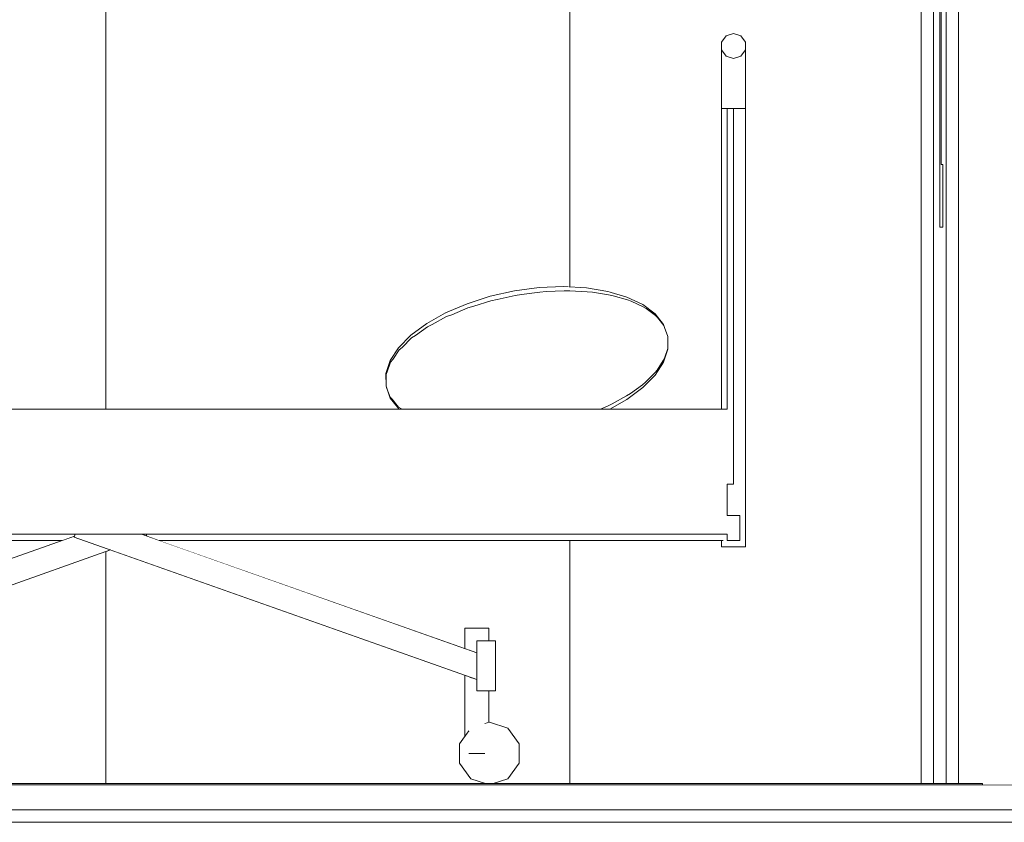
# Model space of a CAD drawing. Header units: millimetres. Extents: x -30280 to 309309, y -17460 to 4378.
# Tile 685 of 1056: x 231622 to 233195, y -13520 to -12238. Entities that reach past the tile are written whole.
import ezdxf

# ---------------------------------------------------------------- set-up
doc = ezdxf.new("R2010")
doc.units = ezdxf.units.MM
doc.header["$MEASUREMENT"] = 0
doc.linetypes.add('Wipeout_Contour', pattern=[1000, 0, -1000])
for name, color, linetype in [('10_ESTR_Fotjats', 7, 'Continuous'), ('Nuevo_08_E_Envans secs', 7, 'Continuous'), ('Nuevo_09_EI_Mobiliari general', 7, 'Continuous'), ('Nuevo_14_PAV_Soft Light Grey 0554', 7, 'Continuous'), ('Nuevo_Puertas Archicad', 7, 'Continuous')]:
    doc.layers.add(name, color=color, linetype=linetype)
for name, color, linetype, lineweight in [('10_ESTR_Fotjats_Pluma_Nº__1', 7, 'Continuous', 5), ('Nuevo_09_EI_Mobiliari general_Pluma_Nº__24', 252, 'Continuous', 5), ('Nuevo_14_PAV_Soft Light Grey 0554_Pluma_Nº__29', 7, 'Continuous', 20), ('Nuevo_Puertas Archicad_Pluma_Nº__1', 7, 'Continuous', 5), ('Nuevo_Puertas Archicad_Pluma_Nº__47', 7, 'Continuous', 20)]:
    doc.layers.add(name, color=color, linetype=linetype, lineweight=lineweight)
doc.layers.add('Nuevo_09_EI_Mobiliari general_Pluma_Nº__82', color=7, linetype='Continuous', lineweight=5, true_color=0xaaaaaa)
doc.layers.add('Nuevo_Puertas Archicad_Pluma_Nº__3', color=7, linetype='Continuous', lineweight=5, true_color=0xa4a4a4)

# ---------------------------------------------------------------- blocks, each defined once
blk = doc.blocks.new('Elem Sección_485_6', base_point=(235890.6, -13460))
at = {"layer": '10_ESTR_Fotjats_Pluma_Nº__1', "color": 7, "linetype": 'Continuous', "lineweight": 5}
for p, q in [((233229.7, -13460), (233159.7, -13460)), ((260735.6, -13500), (227981.8, -13500)), ((260735.6, -13520), (227981.8, -13520))]:
    blk.add_line(p, q, dxfattribs=at)
blk = doc.blocks.new('Elem Sección_525_6', base_point=(235890.6, -13460))
at = {"color": 254, "linetype": 'Wipeout_Contour', "lineweight": 0, "ltscale": 4419427.866731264}
blk.add_wipeout([(231759.1, -12860), (232227.8, -12860), (232227.2, -12859.6), (232213.7, -12842.4), (232206.9, -12823.5), (232206.8, -12803.3), (232213.7, -12782.6), (232227.1, -12761.9), (232246.8, -12741.8), (232272.1, -12723.1), (232302.2, -12706.1), (232336.3, -12691.6), (232373.4, -12679.8), (232412.1, -12671.2), (232451.5, -12666), (232490.3, -12664.4), (232500.8, -12665), (232500.8, -11360), (231759.1, -11360)], dxfattribs=at).dxf.layer = 'Nuevo_Puertas Archicad'
at = {"color": 254, "linetype": 'Wipeout_Contour', "lineweight": 0, "ltscale": 2092752.443030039}
blk.add_wipeout([(231767, -13085), (231759.1, -13087.8), (231759.1, -13458), (232365.8, -13458), (232342.6, -13450.4), (232324.4, -13425.4), (232324.4, -13394.5), (232333, -13382.8), (232333, -13285.1)], dxfattribs=at).dxf.layer = 'Nuevo_Puertas Archicad'
at = {"layer": 'Nuevo_Puertas Archicad_Pluma_Nº__1', "color": 7, "linetype": 'Continuous', "lineweight": 5}
for p, q in [((231759.1, -12860), (231759.1, -11360)), ((231759.1, -13458), (231759.1, -13087.8))]:
    blk.add_line(p, q, dxfattribs=at)
at = {"layer": 'Nuevo_Puertas Archicad_Pluma_Nº__47', "color": 7, "linetype": 'Continuous', "lineweight": 20}
blk.add_line((232500.8, -11360), (232500.8, -12665), dxfattribs=at)
at = {"color": 254, "linetype": 'Wipeout_Contour', "lineweight": 0, "ltscale": 3956616.660604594}
blk.add_wipeout([(231844.6, -13070), (232333, -13242.6), (232333, -13210), (232371, -13210), (232371, -13230), (232382, -13230), (232382, -13310), (232371, -13310), (232371, -13360.3), (232372, -13360), (232401.4, -13369.5), (232419.5, -13394.5), (232419.5, -13425.4), (232401.4, -13450.4), (232378.2, -13458), (232500.8, -13458), (232500.8, -13070)], dxfattribs=at).dxf.layer = 'Nuevo_Puertas Archicad'
at = {"layer": 'Nuevo_Puertas Archicad_Pluma_Nº__47', "color": 7, "linetype": 'Continuous', "lineweight": 20}
blk.add_line((232500.8, -13070), (232500.8, -13458), dxfattribs=at)
blk = doc.blocks.new('Elem Sección_554_6', base_point=(235890.6, -13460))
at = {"color": 254, "linetype": 'Wipeout_Contour', "lineweight": 0, "ltscale": 1868438.908669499}
blk.add_wipeout([(233229.7, -13458), (233255.7, -13458), (233255.7, -11360), (233133.7, -11360), (233133.7, -13458), (233159.7, -13458), (233159.7, -13460), (233229.7, -13460)], dxfattribs=at).dxf.layer = 'Nuevo_08_E_Envans secs'
at = {"color": 254, "linetype": 'Wipeout_Contour', "lineweight": 0, "ltscale": 933828.198336}
blk.add_wipeout([(233121.7, -13458), (233127.7, -13458), (233127.7, -11360), (233121.7, -11360)], dxfattribs=at).dxf.layer = 'Nuevo_08_E_Envans secs'
at = {"color": 254, "linetype": 'Wipeout_Contour', "lineweight": 0, "ltscale": 933852.164169}
blk.add_wipeout([(233127.7, -13458), (233133.7, -13458), (233133.7, -11360), (233127.7, -11360)], dxfattribs=at).dxf.layer = 'Nuevo_08_E_Envans secs'
blk = doc.blocks.new('Elem Sección_556_6', base_point=(235890.6, -13460))
at = {"layer": 'Nuevo_09_EI_Mobiliari general_Pluma_Nº__24', "color": 252, "linetype": 'Continuous', "lineweight": 5}
for p, q in [((232750.2, -12263.8), (232743, -12273.8)), ((232762, -12260), (232750.2, -12263.8)), ((232762, -12260), (232773.8, -12263.8)), ((232773.8, -12263.8), (232781, -12273.8)), ((232382, -13230), (232382, -13310))]:
    blk.add_line(p, q, dxfattribs=at)
at = {"color": 254, "linetype": 'Wipeout_Contour', "lineweight": 0, "ltscale": 932286.447292}
blk.add_wipeout([(232743, -12286.2), (232743, -12313.6), (232750.2, -12320.7), (232750.2, -12296.2)], dxfattribs=at).dxf.layer = 'Nuevo_09_EI_Mobiliari general'
at = {"color": 254, "linetype": 'Wipeout_Contour', "lineweight": 0, "ltscale": 932372.636748}
blk.add_wipeout([(232773.8, -12296.2), (232762, -12300), (232762, -12323.4), (232773.8, -12320.7)], dxfattribs=at).dxf.layer = 'Nuevo_09_EI_Mobiliari general'
at = {"color": 254, "linetype": 'Wipeout_Contour', "lineweight": 0, "ltscale": 4889604.889399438}
blk.add_wipeout([(232657.1, -12744.1), (232206.9, -12823.5), (232208.4, -12827), (232213.5, -12841.2), (232216.7, -12844.3), (232226.8, -12857.1), (232231.6, -12859.8), (232231.9, -12860), (232549.5, -12860), (232560.7, -12855.2), (232568.4, -12851.6), (232590.9, -12839), (232597.5, -12835.1), (232616.4, -12821.1), (232621.6, -12817.1), (232636.3, -12802.1), (232639.9, -12798), (232649.9, -12782.5), (232651.8, -12778.5), (232656.9, -12763), (232657.1, -12759.1)], dxfattribs=at).dxf.layer = 'Nuevo_09_EI_Mobiliari general'
at = {"color": 254, "linetype": 'Wipeout_Contour', "lineweight": 0, "ltscale": 932480.124876}
blk.add_wipeout([(232752, -13030), (232762, -13030), (232762, -12980), (232752, -12980)], dxfattribs=at).dxf.layer = 'Nuevo_09_EI_Mobiliari general'
at = {"color": 254, "linetype": 'Wipeout_Contour', "lineweight": 0, "ltscale": 1158467.981719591}
blk.add_wipeout([(231710.2, -13060), (230758.2, -13060), (230758.2, -13070), (231689.4, -13070), (231709.2, -13063)], dxfattribs=at).dxf.layer = 'Nuevo_09_EI_Mobiliari general'
at = {"color": 254, "linetype": 'Wipeout_Contour', "lineweight": 0, "ltscale": 1162821.367073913}
blk.add_wipeout([(231823.7, -13060), (231824.8, -13063), (231844.6, -13070), (232745.7, -13070), (232745.7, -13060)], dxfattribs=at).dxf.layer = 'Nuevo_09_EI_Mobiliari general'
at = {"color": 254, "linetype": 'Wipeout_Contour', "lineweight": 0, "ltscale": 930972.557717}
blk.add_wipeout([(232371, -13210), (232363.8, -13210), (232363.8, -13230), (232371, -13230)], dxfattribs=at).dxf.layer = 'Nuevo_09_EI_Mobiliari general'
at = {"color": 254, "linetype": 'Wipeout_Contour', "lineweight": 0, "ltscale": 1396502.200429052}
blk.add_wipeout([(232363.8, -13410), (232364.6, -13410), (232364.6, -13362.4), (232371, -13360.3), (232371, -13310), (232363.8, -13310)], dxfattribs=at).dxf.layer = 'Nuevo_09_EI_Mobiliari general'
at = {"layer": 'Nuevo_09_EI_Mobiliari general_Pluma_Nº__24', "color": 252, "linetype": 'Continuous', "lineweight": 5}
for p, q in [((232743, -12273.8), (232743, -12286.2)), ((232752, -12980), (232752, -13030))]:
    blk.add_line(p, q, dxfattribs=at)
at = {"color": 254, "linetype": 'Wipeout_Contour', "lineweight": 0, "ltscale": 932295.850059}
blk.add_wipeout([(232743, -12380), (232750.2, -12380), (232750.2, -12320.7), (232743, -12313.6)], dxfattribs=at).dxf.layer = 'Nuevo_09_EI_Mobiliari general'
at = {"color": 254, "linetype": 'Wipeout_Contour', "lineweight": 0, "ltscale": 932381.308883}
blk.add_wipeout([(232762, -12380), (232773.8, -12380), (232773.8, -12320.7), (232762, -12323.4)], dxfattribs=at).dxf.layer = 'Nuevo_09_EI_Mobiliari general'
at = {"color": 254, "linetype": 'Wipeout_Contour', "lineweight": 0, "ltscale": 8612316.736411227}
blk.add_wipeout([(232206.9, -12823.5), (232657.1, -12744.1), (232652, -12729.9), (232650.5, -12726.4), (232640.4, -12713.6), (232637.2, -12710.4), (232622.5, -12699.3), (232617.7, -12696.7), (232598.8, -12687.7), (232592.5, -12685.6), (232570, -12678.9), (232562.5, -12677.5), (232537, -12673.3), (232528.5, -12672.6), (232500.8, -12671.1), (232491.5, -12671.1), (232462.6, -12672.3), (232452.8, -12673.1), (232423.4, -12676.9), (232413.4, -12678.4), (232384.5, -12684.8), (232374.6, -12686.9), (232347, -12695.6), (232337.5, -12698.3), (232312.1, -12709.2), (232303.3, -12712.3), (232280.8, -12725), (232273, -12728.5), (232254.2, -12742.5), (232247.6, -12746.4), (232232.9, -12761.4), (232227.7, -12765.4), (232217.7, -12780.9), (232214.1, -12785), (232209, -12800.5), (232207.1, -12804.6), (232207.1, -12819.6)], dxfattribs=at).dxf.layer = 'Nuevo_09_EI_Mobiliari general'
at = {"color": 254, "linetype": 'Wipeout_Contour', "lineweight": 0, "ltscale": 698736.89095}
blk.add_wipeout([(232549.5, -12860), (232561.5, -12860), (232560.7, -12855.2)], dxfattribs=at).dxf.layer = 'Nuevo_09_EI_Mobiliari general'
at = {"color": 254, "linetype": 'Wipeout_Contour', "lineweight": 0, "ltscale": 1159414.697491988}
blk.add_wipeout([(231182, -13291.8), (231767, -13085), (231708.7, -13064.4), (231709.2, -13063), (231182, -13249.4)], dxfattribs=at).dxf.layer = 'Nuevo_09_EI_Mobiliari general'
at = {"color": 254, "linetype": 'Wipeout_Contour', "lineweight": 0, "ltscale": 696567.384788}
blk.add_wipeout([(231823.7, -13060), (231816.3, -13060), (231824.8, -13063)], dxfattribs=at).dxf.layer = 'Nuevo_09_EI_Mobiliari general'
at = {"color": 254, "linetype": 'Wipeout_Contour', "lineweight": 0, "ltscale": 1398729.201167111}
blk.add_wipeout([(232752, -13060), (232750.2, -13060), (232750.2, -13080), (232762, -13080), (232762, -13070), (232752, -13070)], dxfattribs=at).dxf.layer = 'Nuevo_09_EI_Mobiliari general'
at = {"color": 254, "linetype": 'Wipeout_Contour', "lineweight": 0, "ltscale": 930966.575034}
blk.add_wipeout([(232352, -13410), (232363.8, -13410), (232363.8, -13310), (232352, -13310)], dxfattribs=at).dxf.layer = 'Nuevo_09_EI_Mobiliari general'
at = {"layer": 'Nuevo_09_EI_Mobiliari general_Pluma_Nº__82', "color": 253, "linetype": 'Continuous', "lineweight": 5, "true_color": 0xaaaaaa}
blk.add_line((230758.2, -13070), (231689.4, -13070), dxfattribs=at)
at = {"color": 254, "linetype": 'Wipeout_Contour', "lineweight": 0, "ltscale": 932325.679535}
blk.add_wipeout([(232750.2, -12296.2), (232750.2, -12320.7), (232762, -12323.4), (232762, -12300)], dxfattribs=at).dxf.layer = 'Nuevo_09_EI_Mobiliari general'
at = {"color": 254, "linetype": 'Wipeout_Contour', "lineweight": 0, "ltscale": 932409.383018}
blk.add_wipeout([(232781, -12286.2), (232773.8, -12296.2), (232773.8, -12320.7), (232781, -12313.6)], dxfattribs=at).dxf.layer = 'Nuevo_09_EI_Mobiliari general'
at = {"color": 254, "linetype": 'Wipeout_Contour', "lineweight": 0, "ltscale": 930259.784575}
blk.add_wipeout([(232206.9, -12823.5), (232213.7, -12842.4), (232213.5, -12841.2), (232208.4, -12827)], dxfattribs=at).dxf.layer = 'Nuevo_09_EI_Mobiliari general'
at = {"color": 254, "linetype": 'Wipeout_Contour', "lineweight": 0, "ltscale": 1164652.496823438}
blk.add_wipeout([(232562.7, -12860), (232564.3, -12860), (232591.9, -12844.5), (232590.9, -12839), (232568.4, -12851.6)], dxfattribs=at).dxf.layer = 'Nuevo_09_EI_Mobiliari general'
at = {"color": 254, "linetype": 'Wipeout_Contour', "lineweight": 0, "ltscale": 1161800.218024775}
blk.add_wipeout([(231710.2, -13060), (231708.7, -13064.4), (232352, -13291.8), (232352, -13249.4), (231816.3, -13060)], dxfattribs=at).dxf.layer = 'Nuevo_09_EI_Mobiliari general'
at = {"color": 254, "linetype": 'Wipeout_Contour', "lineweight": 0, "ltscale": 1398678.281903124}
blk.add_wipeout([(232745.7, -13070), (232743, -13070), (232743, -13080), (232750.2, -13080), (232750.2, -13060), (232745.7, -13060)], dxfattribs=at).dxf.layer = 'Nuevo_09_EI_Mobiliari general'
at = {"layer": 'Nuevo_09_EI_Mobiliari general_Pluma_Nº__24', "color": 252, "linetype": 'Continuous', "lineweight": 5}
for p, q in [((232781, -12273.8), (232781, -12286.2)), ((232743, -12286.2), (232750.2, -12296.2)), ((232750.2, -12296.2), (232762, -12300)), ((232773.8, -12296.2), (232762, -12300)), ((232781, -12286.2), (232773.8, -12296.2)), ((232752, -13060), (230752, -13060)), ((232752, -13060), (232752, -13070))]:
    blk.add_line(p, q, dxfattribs=at)
at = {"layer": 'Nuevo_09_EI_Mobiliari general_Pluma_Nº__82', "color": 253, "linetype": 'Continuous', "lineweight": 5, "true_color": 0xaaaaaa}
for p, q in [((231182, -13249.4), (231709.2, -13063)), ((231710.2, -13060), (231708.7, -13064.4)), ((231824.8, -13063), (231823.7, -13060)), ((231844.6, -13070), (232745.7, -13070)), ((232743, -13070), (232743, -13080)), ((231182, -13291.8), (231767, -13085)), ((232743, -13080), (232750.2, -13080))]:
    blk.add_line(p, q, dxfattribs=at)
at = {"color": 254, "linetype": 'Wipeout_Contour', "lineweight": 0, "ltscale": 932418.784529}
blk.add_wipeout([(232773.8, -12380), (232781, -12380), (232781, -12313.6), (232773.8, -12320.7)], dxfattribs=at).dxf.layer = 'Nuevo_09_EI_Mobiliari general'
at = {"color": 254, "linetype": 'Wipeout_Contour', "lineweight": 0, "ltscale": 932334.352117}
blk.add_wipeout([(232750.2, -12380), (232762, -12380), (232762, -12323.4), (232750.2, -12320.7)], dxfattribs=at).dxf.layer = 'Nuevo_09_EI_Mobiliari general'
at = {"color": 254, "linetype": 'Wipeout_Contour', "lineweight": 0, "ltscale": 930240.708656}
blk.add_wipeout([(232206.9, -12823.5), (232207.1, -12819.6), (232207.1, -12804.6), (232206.8, -12803.3)], dxfattribs=at).dxf.layer = 'Nuevo_09_EI_Mobiliari general'
at = {"color": 254, "linetype": 'Wipeout_Contour', "lineweight": 0, "ltscale": 931837.47345}
blk.add_wipeout([(232591.9, -12844.5), (232617.2, -12825.7), (232616.4, -12821.1), (232597.5, -12835.1)], dxfattribs=at).dxf.layer = 'Nuevo_09_EI_Mobiliari general'
at = {"color": 254, "linetype": 'Wipeout_Contour', "lineweight": 0, "ltscale": 930305.532423}
blk.add_wipeout([(232213.7, -12842.4), (232227.2, -12859.6), (232226.8, -12857.1), (232216.7, -12844.3)], dxfattribs=at).dxf.layer = 'Nuevo_09_EI_Mobiliari general'
at = {"color": 254, "linetype": 'Wipeout_Contour', "lineweight": 0, "ltscale": 931674.393161}
blk.add_wipeout([(232561.5, -12860), (232562.7, -12860), (232568.4, -12851.6), (232560.7, -12855.2)], dxfattribs=at).dxf.layer = 'Nuevo_09_EI_Mobiliari general'
at = {"color": 254, "linetype": 'Wipeout_Contour', "lineweight": 0, "ltscale": 930934.576879}
blk.add_wipeout([(232363.8, -13210), (232352, -13210), (232352, -13230), (232363.8, -13230)], dxfattribs=at).dxf.layer = 'Nuevo_09_EI_Mobiliari general'
at = {"color": 254, "linetype": 'Wipeout_Contour', "lineweight": 0, "ltscale": 930917.316259}
blk.add_wipeout([(232340.2, -13410), (232352, -13410), (232352, -13291.8), (232340.2, -13287.6)], dxfattribs=at).dxf.layer = 'Nuevo_09_EI_Mobiliari general'
at = {"layer": 'Nuevo_09_EI_Mobiliari general_Pluma_Nº__24', "color": 252, "linetype": 'Continuous', "lineweight": 5}
blk.add_line((232382, -13310), (232352, -13310), dxfattribs=at)
at = {"layer": 'Nuevo_09_EI_Mobiliari general_Pluma_Nº__82', "color": 253, "linetype": 'Continuous', "lineweight": 5, "true_color": 0xaaaaaa}
for p, q in [((232743, -12286.2), (232743, -12313.6)), ((232781, -12286.2), (232781, -12313.6)), ((232206.9, -12823.5), (232207.1, -12819.6)), ((232206.9, -12823.5), (232208.4, -12827)), ((232371, -13210), (232363.8, -13210)), ((232371, -13230), (232371, -13210))]:
    blk.add_line(p, q, dxfattribs=at)
at = {"color": 254, "linetype": 'Wipeout_Contour', "lineweight": 0, "ltscale": 932372.491926}
blk.add_wipeout([(232750.2, -12860), (232752, -12860), (232752, -12380), (232750.2, -12380)], dxfattribs=at).dxf.layer = 'Nuevo_09_EI_Mobiliari general'
at = {"color": 254, "linetype": 'Wipeout_Contour', "lineweight": 0, "ltscale": 1864994.415493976}
blk.add_wipeout([(232773.8, -12380), (232762, -12380), (232762, -13030), (232772, -13030), (232772, -13070), (232762, -13070), (232762, -13080), (232773.8, -13080)], dxfattribs=at).dxf.layer = 'Nuevo_09_EI_Mobiliari general'
at = {"color": 254, "linetype": 'Wipeout_Contour', "lineweight": 0, "ltscale": 930251.841384}
blk.add_wipeout([(232206.8, -12803.3), (232209, -12800.5), (232214.1, -12785), (232213.7, -12782.6)], dxfattribs=at).dxf.layer = 'Nuevo_09_EI_Mobiliari general'
at = {"color": 254, "linetype": 'Wipeout_Contour', "lineweight": 0, "ltscale": 931922.044613}
blk.add_wipeout([(232617.2, -12825.7), (232636.9, -12805.7), (232636.3, -12802.1), (232621.6, -12817.1)], dxfattribs=at).dxf.layer = 'Nuevo_09_EI_Mobiliari general'
at = {"color": 254, "linetype": 'Wipeout_Contour', "lineweight": 0, "ltscale": 698843.063606}
blk.add_wipeout([(232591.9, -12844.5), (232597.5, -12835.1), (232590.9, -12839)], dxfattribs=at).dxf.layer = 'Nuevo_09_EI_Mobiliari general'
at = {"color": 254, "linetype": 'Wipeout_Contour', "lineweight": 0, "ltscale": 697708.991096}
blk.add_wipeout([(232213.7, -12842.4), (232216.7, -12844.3), (232213.5, -12841.2)], dxfattribs=at).dxf.layer = 'Nuevo_09_EI_Mobiliari general'
at = {"color": 254, "linetype": 'Wipeout_Contour', "lineweight": 0, "ltscale": 930341.604903}
blk.add_wipeout([(232227.2, -12859.6), (232227.8, -12860), (232231.9, -12860), (232231.6, -12859.8)], dxfattribs=at).dxf.layer = 'Nuevo_09_EI_Mobiliari general'
at = {"color": 254, "linetype": 'Wipeout_Contour', "lineweight": 0, "ltscale": 930889.593973}
blk.add_wipeout([(232352, -13210), (232340.2, -13210), (232340.2, -13245.2), (232352, -13249.4)], dxfattribs=at).dxf.layer = 'Nuevo_09_EI_Mobiliari general'
at = {"color": 254, "linetype": 'Wipeout_Contour', "lineweight": 0, "ltscale": 1396326.686870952}
blk.add_wipeout([(232333, -13382.8), (232339.4, -13374), (232339.4, -13410), (232340.2, -13410), (232340.2, -13287.6), (232333, -13285.1)], dxfattribs=at).dxf.layer = 'Nuevo_09_EI_Mobiliari general'
at = {"layer": 'Nuevo_09_EI_Mobiliari general_Pluma_Nº__24', "color": 252, "linetype": 'Continuous', "lineweight": 5}
for p, q in [((232762, -12380), (232762, -12980)), ((232762, -12980), (232752, -12980)), ((232352, -13230), (232352, -13310)), ((232382, -13230), (232352, -13230))]:
    blk.add_line(p, q, dxfattribs=at)
at = {"layer": 'Nuevo_09_EI_Mobiliari general_Pluma_Nº__24', "color": 252, "linetype": 'Continuous', "lineweight": 5, "flags": 128}
blk.add_lwpolyline([(232206.9, -12823.5), (232208.4, -12827), (232213.5, -12841.2)], dxfattribs=at)
at = {"layer": 'Nuevo_09_EI_Mobiliari general_Pluma_Nº__82', "color": 253, "linetype": 'Continuous', "lineweight": 5, "true_color": 0xaaaaaa}
for p, q in [((232206.9, -12823.5), (232213.7, -12842.4)), ((232564.3, -12860), (232591.9, -12844.5)), ((232750.2, -13080), (232762, -13080)), ((232363.8, -13210), (232352, -13210))]:
    blk.add_line(p, q, dxfattribs=at)
at = {"color": 254, "linetype": 'Wipeout_Contour', "lineweight": 0, "ltscale": 932354.476101}
blk.add_wipeout([(232750.2, -12380), (232743, -12380), (232743, -12860), (232750.2, -12860)], dxfattribs=at).dxf.layer = 'Nuevo_09_EI_Mobiliari general'
at = {"color": 254, "linetype": 'Wipeout_Contour', "lineweight": 0, "ltscale": 932501.881039}
blk.add_wipeout([(232773.8, -12380), (232773.8, -13080), (232781, -13080), (232781, -12380)], dxfattribs=at).dxf.layer = 'Nuevo_09_EI_Mobiliari general'
at = {"color": 254, "linetype": 'Wipeout_Contour', "lineweight": 0, "ltscale": 930289.956782}
blk.add_wipeout([(232213.7, -12782.6), (232217.7, -12780.9), (232227.7, -12765.4), (232227.1, -12761.9)], dxfattribs=at).dxf.layer = 'Nuevo_09_EI_Mobiliari general'
at = {"color": 254, "linetype": 'Wipeout_Contour', "lineweight": 0, "ltscale": 931982.64547}
blk.add_wipeout([(232636.9, -12805.7), (232650.3, -12785), (232649.9, -12782.5), (232639.9, -12798)], dxfattribs=at).dxf.layer = 'Nuevo_09_EI_Mobiliari general'
at = {"color": 254, "linetype": 'Wipeout_Contour', "lineweight": 0, "ltscale": 697681.338698}
blk.add_wipeout([(232206.8, -12803.3), (232207.1, -12804.6), (232209, -12800.5)], dxfattribs=at).dxf.layer = 'Nuevo_09_EI_Mobiliari general'
at = {"color": 254, "linetype": 'Wipeout_Contour', "lineweight": 0, "ltscale": 698914.740264}
blk.add_wipeout([(232617.2, -12825.7), (232621.6, -12817.1), (232616.4, -12821.1)], dxfattribs=at).dxf.layer = 'Nuevo_09_EI_Mobiliari general'
at = {"color": 254, "linetype": 'Wipeout_Contour', "lineweight": 0, "ltscale": 697753.282947}
blk.add_wipeout([(232227.2, -12859.6), (232231.6, -12859.8), (232226.8, -12857.1)], dxfattribs=at).dxf.layer = 'Nuevo_09_EI_Mobiliari general'
at = {"color": 254, "linetype": 'Wipeout_Contour', "lineweight": 0, "ltscale": 930851.232295}
blk.add_wipeout([(232340.2, -13210), (232333, -13210), (232333, -13242.6), (232340.2, -13245.2)], dxfattribs=at).dxf.layer = 'Nuevo_09_EI_Mobiliari general'
at = {"color": 254, "linetype": 'Wipeout_Contour', "lineweight": 0, "ltscale": 3258570.790036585}
blk.add_wipeout([(232324.4, -13425.4), (232342.6, -13450.4), (232365.8, -13458), (232378.2, -13458), (232401.4, -13450.4), (232419.5, -13425.4), (232419.5, -13394.5), (232401.4, -13369.5), (232372, -13360), (232364.6, -13362.4), (232364.6, -13410), (232339.4, -13410), (232339.4, -13374), (232324.4, -13394.5)], dxfattribs=at).dxf.layer = 'Nuevo_09_EI_Mobiliari general'
at = {"layer": 'Nuevo_09_EI_Mobiliari general_Pluma_Nº__24', "color": 252, "linetype": 'Continuous', "lineweight": 5}
for p, q in [((232752, -12380), (232752, -12860)), ((232762, -12380), (232752, -12380)), ((232752, -12860), (230752, -12860)), ((232772, -13030), (232752, -13030)), ((232772, -13030), (232772, -13070)), ((232772, -13070), (232752, -13070))]:
    blk.add_line(p, q, dxfattribs=at)
at = {"layer": 'Nuevo_09_EI_Mobiliari general_Pluma_Nº__24', "color": 252, "linetype": 'Continuous', "lineweight": 5, "flags": 128}
for points in [[(232207.1, -12804.6), (232207.1, -12819.6), (232206.9, -12823.5)], [(232213.5, -12841.2), (232216.7, -12844.3), (232226.8, -12857.1), (232231.6, -12859.8), (232231.9, -12860)]]:
    blk.add_lwpolyline(points, dxfattribs=at)
at = {"layer": 'Nuevo_09_EI_Mobiliari general_Pluma_Nº__82', "color": 253, "linetype": 'Continuous', "lineweight": 5, "true_color": 0xaaaaaa}
for p, q in [((232743, -12313.6), (232743, -12380)), ((232781, -12313.6), (232781, -12380)), ((232743, -12380), (232750.2, -12380)), ((232743, -12380), (232743, -12860)), ((232750.2, -12380), (232752, -12380)), ((232762, -12380), (232773.8, -12380)), ((232773.8, -12380), (232781, -12380)), ((232781, -12380), (232781, -13080)), ((232206.9, -12823.5), (232206.8, -12803.3)), ((232591.9, -12844.5), (232617.2, -12825.7)), ((232213.7, -12842.4), (232227.2, -12859.6)), ((232227.2, -12859.6), (232227.8, -12860)), ((232352, -13291.8), (231708.7, -13064.4)), ((232352, -13249.4), (231816.3, -13060)), ((232762, -13080), (232773.8, -13080)), ((232773.8, -13080), (232781, -13080)), ((232340.2, -13210), (232333, -13210)), ((232333, -13242.6), (232333, -13210)), ((232352, -13210), (232340.2, -13210)), ((232333, -13382.8), (232333, -13285.1)), ((232371, -13360.3), (232371, -13310)), ((232372, -13360), (232364.6, -13362.4)), ((232401.4, -13369.5), (232372, -13360)), ((232419.5, -13394.5), (232401.4, -13369.5)), ((232339.4, -13374), (232324.4, -13394.5)), ((232324.4, -13394.5), (232324.4, -13425.4)), ((232419.5, -13425.4), (232419.5, -13394.5)), ((232340.2, -13410), (232339.4, -13410)), ((232352, -13410), (232340.2, -13410)), ((232363.8, -13410), (232352, -13410)), ((232364.6, -13410), (232363.8, -13410)), ((232324.4, -13425.4), (232342.6, -13450.4)), ((232401.4, -13450.4), (232419.5, -13425.4)), ((232342.6, -13450.4), (232365.8, -13458)), ((232378.2, -13458), (232401.4, -13450.4))]:
    blk.add_line(p, q, dxfattribs=at)
at = {"color": 254, "linetype": 'Wipeout_Contour', "lineweight": 0, "ltscale": 930353.696225}
blk.add_wipeout([(232227.1, -12761.9), (232232.9, -12761.4), (232247.6, -12746.4), (232246.8, -12741.8)], dxfattribs=at).dxf.layer = 'Nuevo_09_EI_Mobiliari general'
at = {"color": 254, "linetype": 'Wipeout_Contour', "lineweight": 0, "ltscale": 932017.434766}
blk.add_wipeout([(232650.3, -12785), (232657.1, -12764.2), (232656.9, -12763), (232651.8, -12778.5)], dxfattribs=at).dxf.layer = 'Nuevo_09_EI_Mobiliari general'
at = {"color": 254, "linetype": 'Wipeout_Contour', "lineweight": 0, "ltscale": 697700.529665}
blk.add_wipeout([(232213.7, -12782.6), (232214.1, -12785), (232217.7, -12780.9)], dxfattribs=at).dxf.layer = 'Nuevo_09_EI_Mobiliari general'
at = {"color": 254, "linetype": 'Wipeout_Contour', "lineweight": 0, "ltscale": 698969.263521}
blk.add_wipeout([(232636.9, -12805.7), (232639.9, -12798), (232636.3, -12802.1)], dxfattribs=at).dxf.layer = 'Nuevo_09_EI_Mobiliari general'
at = {"layer": 'Nuevo_09_EI_Mobiliari general_Pluma_Nº__82', "color": 253, "linetype": 'Continuous', "lineweight": 5, "true_color": 0xaaaaaa}
for p, q in [((232206.8, -12803.3), (232213.7, -12782.6)), ((232617.2, -12825.7), (232636.9, -12805.7))]:
    blk.add_line(p, q, dxfattribs=at)
at = {"color": 254, "linetype": 'Wipeout_Contour', "lineweight": 0, "ltscale": 930441.114818}
blk.add_wipeout([(232246.8, -12741.8), (232254.2, -12742.5), (232273, -12728.5), (232272.1, -12723.1)], dxfattribs=at).dxf.layer = 'Nuevo_09_EI_Mobiliari general'
at = {"color": 254, "linetype": 'Wipeout_Contour', "lineweight": 0, "ltscale": 697739.469636}
blk.add_wipeout([(232227.1, -12761.9), (232227.7, -12765.4), (232232.9, -12761.4)], dxfattribs=at).dxf.layer = 'Nuevo_09_EI_Mobiliari general'
at = {"color": 254, "linetype": 'Wipeout_Contour', "lineweight": 0, "ltscale": 699020.050774}
blk.add_wipeout([(232657.1, -12764.2), (232657.1, -12759.1), (232656.9, -12763)], dxfattribs=at).dxf.layer = 'Nuevo_09_EI_Mobiliari general'
at = {"color": 254, "linetype": 'Wipeout_Contour', "lineweight": 0, "ltscale": 699004.950348}
blk.add_wipeout([(232650.3, -12785), (232651.8, -12778.5), (232649.9, -12782.5)], dxfattribs=at).dxf.layer = 'Nuevo_09_EI_Mobiliari general'
at = {"layer": 'Nuevo_09_EI_Mobiliari general_Pluma_Nº__82', "color": 253, "linetype": 'Continuous', "lineweight": 5, "true_color": 0xaaaaaa}
for p, q in [((232213.7, -12782.6), (232227.1, -12761.9)), ((232650.3, -12785), (232657.1, -12764.2)), ((232657.1, -12764.2), (232657.1, -12759.1)), ((232636.9, -12805.7), (232650.3, -12785))]:
    blk.add_line(p, q, dxfattribs=at)
at = {"color": 254, "linetype": 'Wipeout_Contour', "lineweight": 0, "ltscale": 930549.556238}
blk.add_wipeout([(232272.1, -12723.1), (232280.8, -12725), (232303.3, -12712.3), (232302.2, -12706.1)], dxfattribs=at).dxf.layer = 'Nuevo_09_EI_Mobiliari general'
at = {"color": 254, "linetype": 'Wipeout_Contour', "lineweight": 0, "ltscale": 697796.993576}
blk.add_wipeout([(232246.8, -12741.8), (232247.6, -12746.4), (232254.2, -12742.5)], dxfattribs=at).dxf.layer = 'Nuevo_09_EI_Mobiliari general'
at = {"layer": 'Nuevo_09_EI_Mobiliari general_Pluma_Nº__82', "color": 253, "linetype": 'Continuous', "lineweight": 5, "true_color": 0xaaaaaa}
blk.add_line((232227.1, -12761.9), (232246.8, -12741.8), dxfattribs=at)
at = {"color": 254, "linetype": 'Wipeout_Contour', "lineweight": 0, "ltscale": 930675.727248}
blk.add_wipeout([(232302.2, -12706.1), (232312.1, -12709.2), (232337.5, -12698.3), (232336.3, -12691.6)], dxfattribs=at).dxf.layer = 'Nuevo_09_EI_Mobiliari general'
at = {"color": 254, "linetype": 'Wipeout_Contour', "lineweight": 0, "ltscale": 697871.338586}
blk.add_wipeout([(232272.1, -12723.1), (232273, -12728.5), (232280.8, -12725)], dxfattribs=at).dxf.layer = 'Nuevo_09_EI_Mobiliari general'
at = {"layer": 'Nuevo_09_EI_Mobiliari general_Pluma_Nº__82', "color": 253, "linetype": 'Continuous', "lineweight": 5, "true_color": 0xaaaaaa}
blk.add_line((232246.8, -12741.8), (232272.1, -12723.1), dxfattribs=at)
at = {"color": 254, "linetype": 'Wipeout_Contour', "lineweight": 0, "ltscale": 930815.791913}
blk.add_wipeout([(232336.3, -12691.6), (232347, -12695.6), (232374.6, -12686.9), (232373.4, -12679.8)], dxfattribs=at).dxf.layer = 'Nuevo_09_EI_Mobiliari general'
at = {"color": 254, "linetype": 'Wipeout_Contour', "lineweight": 0, "ltscale": 697960.237865}
blk.add_wipeout([(232302.2, -12706.1), (232303.3, -12712.3), (232312.1, -12709.2)], dxfattribs=at).dxf.layer = 'Nuevo_09_EI_Mobiliari general'
at = {"layer": 'Nuevo_09_EI_Mobiliari general_Pluma_Nº__82', "color": 253, "linetype": 'Continuous', "lineweight": 5, "true_color": 0xaaaaaa}
blk.add_line((232272.1, -12723.1), (232302.2, -12706.1), dxfattribs=at)
at = {"color": 254, "linetype": 'Wipeout_Contour', "lineweight": 0, "ltscale": 930965.49292}
blk.add_wipeout([(232373.4, -12679.8), (232384.5, -12684.8), (232413.4, -12678.4), (232412.1, -12671.2)], dxfattribs=at).dxf.layer = 'Nuevo_09_EI_Mobiliari general'
at = {"color": 254, "linetype": 'Wipeout_Contour', "lineweight": 0, "ltscale": 698060.98743}
blk.add_wipeout([(232336.3, -12691.6), (232337.5, -12698.3), (232347, -12695.6)], dxfattribs=at).dxf.layer = 'Nuevo_09_EI_Mobiliari general'
at = {"layer": 'Nuevo_09_EI_Mobiliari general_Pluma_Nº__82', "color": 253, "linetype": 'Continuous', "lineweight": 5, "true_color": 0xaaaaaa}
blk.add_line((232302.2, -12706.1), (232336.3, -12691.6), dxfattribs=at)
at = {"color": 254, "linetype": 'Wipeout_Contour', "lineweight": 0, "ltscale": 931120.278774}
blk.add_wipeout([(232412.1, -12671.2), (232423.4, -12676.9), (232452.8, -12673.1), (232451.5, -12666)], dxfattribs=at).dxf.layer = 'Nuevo_09_EI_Mobiliari general'
at = {"color": 254, "linetype": 'Wipeout_Contour', "lineweight": 0, "ltscale": 698170.527475}
blk.add_wipeout([(232373.4, -12679.8), (232374.6, -12686.9), (232384.5, -12684.8)], dxfattribs=at).dxf.layer = 'Nuevo_09_EI_Mobiliari general'
at = {"layer": 'Nuevo_09_EI_Mobiliari general_Pluma_Nº__82', "color": 253, "linetype": 'Continuous', "lineweight": 5, "true_color": 0xaaaaaa}
blk.add_line((232336.3, -12691.6), (232373.4, -12679.8), dxfattribs=at)
at = {"color": 254, "linetype": 'Wipeout_Contour', "lineweight": 0, "ltscale": 698285.52798}
blk.add_wipeout([(232412.1, -12671.2), (232413.4, -12678.4), (232423.4, -12676.9)], dxfattribs=at).dxf.layer = 'Nuevo_09_EI_Mobiliari general'
at = {"color": 254, "linetype": 'Wipeout_Contour', "lineweight": 0, "ltscale": 931275.444582}
blk.add_wipeout([(232451.5, -12666), (232462.6, -12672.3), (232491.5, -12671.1), (232490.3, -12664.4)], dxfattribs=at).dxf.layer = 'Nuevo_09_EI_Mobiliari general'
at = {"layer": 'Nuevo_09_EI_Mobiliari general_Pluma_Nº__82', "color": 253, "linetype": 'Continuous', "lineweight": 5, "true_color": 0xaaaaaa}
blk.add_line((232373.4, -12679.8), (232412.1, -12671.2), dxfattribs=at)
at = {"color": 254, "linetype": 'Wipeout_Contour', "lineweight": 0, "ltscale": 698402.49379}
blk.add_wipeout([(232451.5, -12666), (232452.8, -12673.1), (232462.6, -12672.3)], dxfattribs=at).dxf.layer = 'Nuevo_09_EI_Mobiliari general'
at = {"color": 254, "linetype": 'Wipeout_Contour', "lineweight": 0, "ltscale": 931426.279692}
blk.add_wipeout([(232490.3, -12664.4), (232500.8, -12671.1), (232528.5, -12672.6), (232527.4, -12666.4)], dxfattribs=at).dxf.layer = 'Nuevo_09_EI_Mobiliari general'
at = {"layer": 'Nuevo_09_EI_Mobiliari general_Pluma_Nº__82', "color": 253, "linetype": 'Continuous', "lineweight": 5, "true_color": 0xaaaaaa}
blk.add_line((232412.1, -12671.2), (232451.5, -12666), dxfattribs=at)
at = {"color": 254, "linetype": 'Wipeout_Contour', "lineweight": 0, "ltscale": 698517.871327}
blk.add_wipeout([(232490.3, -12664.4), (232491.5, -12671.1), (232500.8, -12671.1)], dxfattribs=at).dxf.layer = 'Nuevo_09_EI_Mobiliari general'
at = {"color": 254, "linetype": 'Wipeout_Contour', "lineweight": 0, "ltscale": 931568.199959}
blk.add_wipeout([(232527.4, -12666.4), (232537, -12673.3), (232562.5, -12677.5), (232561.5, -12672)], dxfattribs=at).dxf.layer = 'Nuevo_09_EI_Mobiliari general'
at = {"layer": 'Nuevo_09_EI_Mobiliari general_Pluma_Nº__82', "color": 253, "linetype": 'Continuous', "lineweight": 5, "true_color": 0xaaaaaa}
blk.add_line((232451.5, -12666), (232490.3, -12664.4), dxfattribs=at)
at = {"color": 254, "linetype": 'Wipeout_Contour', "lineweight": 0, "ltscale": 698628.141589}
blk.add_wipeout([(232527.4, -12666.4), (232528.5, -12672.6), (232537, -12673.3)], dxfattribs=at).dxf.layer = 'Nuevo_09_EI_Mobiliari general'
at = {"color": 254, "linetype": 'Wipeout_Contour', "lineweight": 0, "ltscale": 931696.887962}
blk.add_wipeout([(232561.5, -12672), (232570, -12678.9), (232592.5, -12685.6), (232591.7, -12681)], dxfattribs=at).dxf.layer = 'Nuevo_09_EI_Mobiliari general'
at = {"layer": 'Nuevo_09_EI_Mobiliari general_Pluma_Nº__82', "color": 253, "linetype": 'Continuous', "lineweight": 5, "true_color": 0xaaaaaa}
blk.add_line((232490.3, -12664.4), (232527.4, -12666.4), dxfattribs=at)
at = {"color": 254, "linetype": 'Wipeout_Contour', "lineweight": 0, "ltscale": 698729.966649}
blk.add_wipeout([(232561.5, -12672), (232562.5, -12677.5), (232570, -12678.9)], dxfattribs=at).dxf.layer = 'Nuevo_09_EI_Mobiliari general'
at = {"color": 254, "linetype": 'Wipeout_Contour', "lineweight": 0, "ltscale": 931808.437597}
blk.add_wipeout([(232591.7, -12681), (232598.8, -12687.7), (232617.7, -12696.7), (232617, -12693.1)], dxfattribs=at).dxf.layer = 'Nuevo_09_EI_Mobiliari general'
at = {"layer": 'Nuevo_09_EI_Mobiliari general_Pluma_Nº__82', "color": 253, "linetype": 'Continuous', "lineweight": 5, "true_color": 0xaaaaaa}
blk.add_line((232527.4, -12666.4), (232561.5, -12672), dxfattribs=at)
at = {"color": 254, "linetype": 'Wipeout_Contour', "lineweight": 0, "ltscale": 698820.249918}
blk.add_wipeout([(232591.7, -12681), (232592.5, -12685.6), (232598.8, -12687.7)], dxfattribs=at).dxf.layer = 'Nuevo_09_EI_Mobiliari general'
at = {"color": 254, "linetype": 'Wipeout_Contour', "lineweight": 0, "ltscale": 931899.45925}
blk.add_wipeout([(232617, -12693.1), (232622.5, -12699.3), (232637.2, -12710.4), (232636.8, -12708)], dxfattribs=at).dxf.layer = 'Nuevo_09_EI_Mobiliari general'
at = {"layer": 'Nuevo_09_EI_Mobiliari general_Pluma_Nº__82', "color": 253, "linetype": 'Continuous', "lineweight": 5, "true_color": 0xaaaaaa}
blk.add_line((232561.5, -12672), (232591.7, -12681), dxfattribs=at)
at = {"color": 254, "linetype": 'Wipeout_Contour', "lineweight": 0, "ltscale": 698896.252977}
blk.add_wipeout([(232617, -12693.1), (232617.7, -12696.7), (232622.5, -12699.3)], dxfattribs=at).dxf.layer = 'Nuevo_09_EI_Mobiliari general'
at = {"color": 254, "linetype": 'Wipeout_Contour', "lineweight": 0, "ltscale": 931967.188576}
blk.add_wipeout([(232636.8, -12708), (232640.4, -12713.6), (232650.5, -12726.4), (232650.3, -12725.1)], dxfattribs=at).dxf.layer = 'Nuevo_09_EI_Mobiliari general'
at = {"layer": 'Nuevo_09_EI_Mobiliari general_Pluma_Nº__82', "color": 253, "linetype": 'Continuous', "lineweight": 5, "true_color": 0xaaaaaa}
blk.add_line((232591.7, -12681), (232617, -12693.1), dxfattribs=at)
at = {"color": 254, "linetype": 'Wipeout_Contour', "lineweight": 0, "ltscale": 698955.660215}
blk.add_wipeout([(232636.8, -12708), (232637.2, -12710.4), (232640.4, -12713.6)], dxfattribs=at).dxf.layer = 'Nuevo_09_EI_Mobiliari general'
at = {"color": 254, "linetype": 'Wipeout_Contour', "lineweight": 0, "ltscale": 698996.667479}
blk.add_wipeout([(232650.3, -12725.1), (232650.5, -12726.4), (232652, -12729.9)], dxfattribs=at).dxf.layer = 'Nuevo_09_EI_Mobiliari general'
at = {"layer": 'Nuevo_09_EI_Mobiliari general_Pluma_Nº__24', "color": 252, "linetype": 'Continuous', "lineweight": 5, "flags": 128}
blk.add_lwpolyline([(232549.5, -12860), (232560.7, -12855.2), (232568.4, -12851.6), (232590.9, -12839), (232597.5, -12835.1), (232616.4, -12821.1), (232621.6, -12817.1), (232636.3, -12802.1), (232639.9, -12798), (232649.9, -12782.5), (232651.8, -12778.5), (232656.9, -12763), (232657.1, -12759.1), (232657.1, -12744.1), (232652, -12729.9), (232650.5, -12726.4), (232640.4, -12713.6), (232637.2, -12710.4), (232622.5, -12699.3), (232617.7, -12696.7), (232598.8, -12687.7), (232592.5, -12685.6), (232570, -12678.9), (232562.5, -12677.5), (232537, -12673.3), (232528.5, -12672.6), (232500.8, -12671.1), (232491.5, -12671.1), (232462.6, -12672.3), (232452.8, -12673.1), (232423.4, -12676.9), (232413.4, -12678.4), (232384.5, -12684.8), (232374.6, -12686.9), (232347, -12695.6), (232337.5, -12698.3), (232312.1, -12709.2), (232303.3, -12712.3), (232280.8, -12725), (232273, -12728.5), (232254.2, -12742.5), (232247.6, -12746.4), (232232.9, -12761.4), (232227.7, -12765.4), (232217.7, -12780.9), (232214.1, -12785), (232209, -12800.5), (232207.1, -12804.6)], dxfattribs=at)
at = {"layer": 'Nuevo_09_EI_Mobiliari general_Pluma_Nº__82', "color": 253, "linetype": 'Continuous', "lineweight": 5, "true_color": 0xaaaaaa}
for p, q in [((232617, -12693.1), (232636.8, -12708)), ((232636.8, -12708), (232650.3, -12725.1)), ((232650.3, -12725.1), (232652, -12729.9))]:
    blk.add_line(p, q, dxfattribs=at)
blk = doc.blocks.new('Elem Sección_558_6', base_point=(235890.6, -13460))
at = {"layer": 'Nuevo_Puertas Archicad_Pluma_Nº__1', "color": 7, "linetype": 'Continuous', "lineweight": 5}
blk.add_line((233133.7, -11260), (233127.7, -11260), dxfattribs=at)
at = {"color": 254, "linetype": 'Wipeout_Contour', "lineweight": 0, "ltscale": 934414.27829}
blk.add_wipeout([(233286.7, -11238), (233267.7, -11238), (233267.7, -13360), (233286.7, -13360)], dxfattribs=at).dxf.layer = 'Nuevo_Puertas Archicad'
at = {"layer": 'Nuevo_Puertas Archicad_Pluma_Nº__1', "color": 7, "linetype": 'Continuous', "lineweight": 5}
for p, q in [((233286.7, -11238), (233267.7, -11238)), ((233286.7, -11238), (233286.7, -13360)), ((233261.7, -11260), (233255.7, -11260)), ((233286.7, -13360), (233267.7, -13360))]:
    blk.add_line(p, q, dxfattribs=at)
blk = doc.blocks.new('Elem Sección_559_6', base_point=(235890.6, -13460))
at = {"color": 254, "linetype": 'Wipeout_Contour', "lineweight": 0, "ltscale": 2334158.846952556}
blk.add_wipeout([(233091.7, -11370), (233081.7, -11370), (233081.7, -13458), (233101.7, -13458), (233101.7, -11370), (233093.7, -11370), (233093.7, -12469.5), (233096.7, -12469.5), (233096.7, -12569.5), (233091.7, -12569.5)], dxfattribs=at).dxf.layer = 'Nuevo_Puertas Archicad'
at = {"layer": 'Nuevo_Puertas Archicad_Pluma_Nº__1', "color": 7, "linetype": 'Continuous', "lineweight": 5}
blk.add_line((233093.7, -11370), (233093.7, -12469.5), dxfattribs=at)
at = {"layer": 'Nuevo_Puertas Archicad_Pluma_Nº__1', "color": 7, "linetype": 'Continuous', "lineweight": 5, "flags": 128}
blk.add_lwpolyline([(233091.7, -11370), (233091.7, -12469.5), (233091.7, -12569.5)], dxfattribs=at)
at = {"color": 254, "linetype": 'Wipeout_Contour', "lineweight": 0, "ltscale": 933617.474275}
blk.add_wipeout([(233061.7, -11370), (233061.7, -13458), (233081.7, -13458), (233081.7, -11370)], dxfattribs=at).dxf.layer = 'Nuevo_Puertas Archicad'
at = {"color": 254, "linetype": 'Wipeout_Contour', "lineweight": 0, "ltscale": 933777.246321}
blk.add_wipeout([(233101.7, -11370), (233101.7, -13458), (233121.7, -13458), (233121.7, -11370)], dxfattribs=at).dxf.layer = 'Nuevo_Puertas Archicad'
at = {"layer": 'Nuevo_Puertas Archicad_Pluma_Nº__1', "color": 7, "linetype": 'Continuous', "lineweight": 5}
for p, q in [((233096.7, -12469.5), (233093.7, -12469.5)), ((233096.7, -12469.5), (233096.7, -12569.5)), ((233096.7, -12569.5), (233091.7, -12569.5))]:
    blk.add_line(p, q, dxfattribs=at)
at = {"layer": 'Nuevo_Puertas Archicad_Pluma_Nº__3', "color": 253, "linetype": 'Continuous', "lineweight": 5, "true_color": 0xa4a4a4}
for p, q in [((233061.7, -13458), (233061.7, -11370)), ((233081.7, -13458), (233081.7, -11370)), ((233101.7, -13458), (233101.7, -11370)), ((233121.7, -13458), (233121.7, -11370))]:
    blk.add_line(p, q, dxfattribs=at)
blk = doc.blocks.new('Elem Sección_614_6', base_point=(235890.6, -13460))
at = {"layer": 'Nuevo_14_PAV_Soft Light Grey 0554_Pluma_Nº__29', "color": 7, "linetype": 'Continuous', "lineweight": 20}
for p, q in [((233159.7, -13458), (230061.7, -13458)), ((233159.7, -13460), (230061.7, -13460)), ((233159.7, -13458), (233159.7, -13460))]:
    blk.add_line(p, q, dxfattribs=at)

msp = doc.modelspace()

# ---------------------------------------------------------------- block references
at = {"layer": '10_ESTR_Fotjats', "lineweight": 0}
msp.add_blockref('Elem Sección_485_6', (235890.6, -13460), dxfattribs=at)

# ---------------------------------------------------------------- next in the draw order: block references
at = {"layer": 'Nuevo_08_E_Envans secs', "lineweight": 0}
msp.add_blockref('Elem Sección_554_6', (235890.6, -13460), dxfattribs=at)
at = {"layer": 'Nuevo_Puertas Archicad', "lineweight": 0}
msp.add_blockref('Elem Sección_525_6', (235890.6, -13460), dxfattribs=at)

# ---------------------------------------------------------------- next in the draw order: block references
at = {"layer": 'Nuevo_09_EI_Mobiliari general', "lineweight": 0}
msp.add_blockref('Elem Sección_556_6', (235890.6, -13460), dxfattribs=at)
at = {"layer": 'Nuevo_Puertas Archicad', "lineweight": 0}
msp.add_blockref('Elem Sección_558_6', (235890.6, -13460), dxfattribs=at)

# ---------------------------------------------------------------- next in the draw order: block references
msp.add_blockref('Elem Sección_559_6', (235890.6, -13460), dxfattribs=at)

# ---------------------------------------------------------------- next in the draw order: block references
at = {"layer": 'Nuevo_14_PAV_Soft Light Grey 0554', "lineweight": 0}
msp.add_blockref('Elem Sección_614_6', (235890.6, -13460), dxfattribs=at)

doc.saveas('drawing.dxf')
